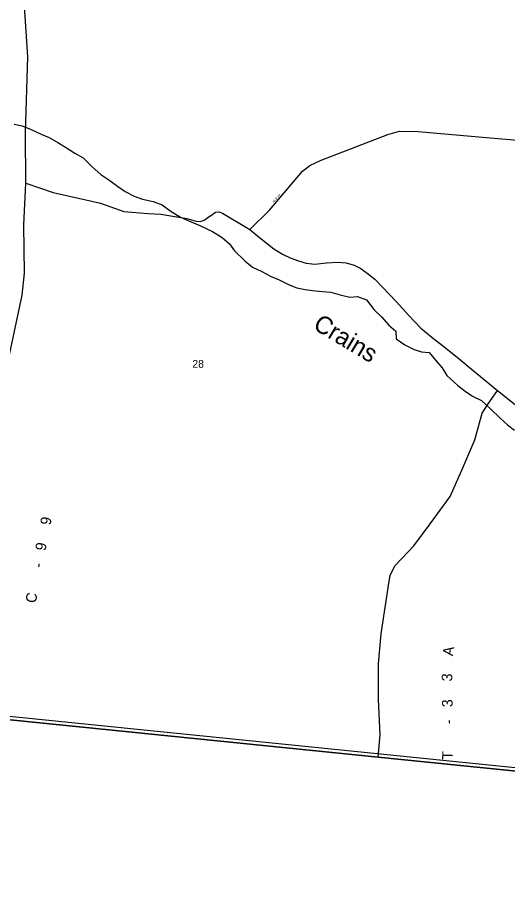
# Model space of a CAD drawing. Extents: x 1312308 to 1684953, y 460642 to 865172.
# Drawn here: x 1465995 to 1469455, y 582566 to 588741 of the extents above; entities that cross this region are included whole.
import ezdxf

# ---------------------------------------------------------------- set-up
doc = ezdxf.new("R2010")
doc.units = 0
for name, color, linetype in [('GM_X_Adjacent_County', 7, 'Continuous'), ('GM_X_City_Street', 7, 'Continuous'), ('GM_X_City_Street_Text', 7, 'Continuous'), ('GM_X_County', 7, 'Continuous'), ('GM_X_County_Road', 7, 'Continuous'), ('GM_X_County_Road_Text', 7, 'Continuous'), ('GM_X_Minor_River', 7, 'Continuous'), ('GM_X_Minor_River_Text', 7, 'Continuous'), ('GM_X_Section', 7, 'Continuous'), ('GM_X_Section_Text', 7, 'Continuous'), ('GM_X_Township', 7, 'Continuous'), ('GM_X_Township_Road', 7, 'Continuous'), ('GM_X_Township_Road_Text', 7, 'Continuous')]:
    doc.layers.add(name, color=color, linetype=linetype)

msp = doc.modelspace()

# ---------------------------------------------------------------- linework, layer by layer
at = {"layer": 'GM_X_Adjacent_County'}
msp.add_lwpolyline([(1454533.6, 584099), (1458987.6, 584007.1), (1459744.3, 583991.5), (1460424.8, 583977.5), (1460470.1, 583976.6), (1462260.8, 583939.8), (1465087.2, 583866.8), (1465316, 583843.5), (1468542.2, 583516), (1469819.1, 583386.4), (1475333.3, 582802.4), (1475714, 582737.4), (1475758, 582732.8), (1477162.3, 582586.7), (1480943.4, 582193.2)], dxfattribs=at)
at = {"layer": 'GM_X_City_Street'}
msp.add_lwpolyline([(1467635.5, 587242.9), (1467773.7, 587381), (1468006.5, 587654.3), (1468059.4, 587695.5), (1468138.3, 587732.2), (1468610.6, 587914.5), (1468693.1, 587939.1), (1468823.5, 587935.3), (1469331.8, 587891.8), (1469799.7, 587849.9), (1469917.6, 587854.1), (1469991.3, 587890), (1470227.4, 588129.9), (1470276.6, 588194.2), (1470306.8, 588326.4), (1470351, 588864.7), (1470368.6, 588898.5), (1470416.4, 588934), (1470493.9, 588961.4), (1470683.8, 589009.6), (1470776.4, 589028.4), (1470800.7, 589034.5)], dxfattribs=at)
at = {"layer": 'GM_X_County'}
msp.add_lwpolyline([(1480943.4, 582193.2), (1477162.3, 582586.7), (1475758, 582732.8), (1475714, 582737.4), (1475333.3, 582802.4), (1469819.1, 583386.4), (1468542.2, 583516), (1465316, 583843.5), (1465087.2, 583866.8), (1462260.8, 583939.8), (1460470.1, 583976.6), (1460424.8, 583977.5), (1459744.3, 583991.5), (1458987.6, 584007.1), (1454533.6, 584099)], dxfattribs=at)
at = {"layer": 'GM_X_County_Road'}
msp.add_lwpolyline([(1465316, 583843.5), (1465362.7, 584004), (1465463, 584218.7), (1465509.2, 584332.2), (1465539.9, 584476), (1465642.3, 584827.1), (1465663.5, 584987.9), (1465734.2, 585362.7), (1465817.3, 585792.3), (1465907.5, 586214.7), (1466028.3, 586778.6), (1466045.9, 586934.3), (1466040.8, 587275.8), (1466053.4, 587569.7), (1466050.9, 587926.3), (1466068.5, 588463.7), (1466040.8, 588893.1)], dxfattribs=at)
at = {"layer": 'GM_X_Minor_River'}
msp.add_lwpolyline([(1465973, 587986.5), (1466028.7, 587974.6), (1466092, 587950.4), (1466163, 587915.9), (1466218.4, 587894), (1466279.3, 587857.8), (1466334.2, 587823.9), (1466399, 587783.6), (1466460, 587749.5), (1466521.9, 587685.2), (1466584.2, 587631), (1466639.1, 587595), (1466701.7, 587548.8), (1466756.6, 587512.9), (1466819.5, 587478.7), (1466879, 587458.6), (1466952.6, 587442.1), (1467015.9, 587417.9), (1467080.5, 587371.6), (1467145.2, 587329.3), (1467210.3, 587301), (1467281.5, 587270.5), (1467372.2, 587229.4), (1467440.9, 587187), (1467491.6, 587143.1), (1467527.9, 587091.8), (1467599.6, 587021.2), (1467654.3, 586977.2), (1467715.4, 586949.1), (1467786.3, 586910.6), (1467841.6, 586886.7), (1467912.6, 586852.2), (1467968, 586832.3), (1468025.7, 586818.3), (1468077.6, 586812.5), (1468149.5, 586806.1), (1468207.4, 586800.1), (1468273, 586781.9), (1468340.5, 586765.5), (1468396.8, 586769.7), (1468460.2, 586747.5), (1468513.9, 586675.5), (1468566.3, 586625.6), (1468616.4, 586567.7), (1468667, 586523.9), (1468669.2, 586469.7), (1468730, 586429.5), (1468796.9, 586395.2), (1468848.5, 586379.4), (1468902.4, 586373.6), (1468946.7, 586319.9), (1468993, 586266.3), (1469027.1, 586211), (1469105, 586142.2), (1469155.7, 586102.3), (1469208.6, 586066.5), (1469271.7, 586034.2), (1469333.8, 585976), (1469403.7, 585909.5), (1469454.3, 585863.7), (1469505.1, 585825.8)], dxfattribs=at)
at = {"layer": 'GM_X_Section'}
msp.add_lwpolyline([(1470297.9, 588860.3), (1469808.9, 583409.1), (1465240.5, 583874), (1465298, 584063.4), (1465364, 584266.1), (1465380.2, 584371.7), (1465376.4, 584483.8), (1465268, 584760), (1465165.7, 584944), (1465049.8, 585048.3), (1464843.1, 585208.4), (1464732.7, 585288.7), (1464649.1, 585506.3), (1464890.6, 588465.1), (1464930.6, 588564.3), (1465064, 588635.6), (1465265, 588783.5), (1465344.8, 588875.9), (1465466.8, 589075.5), (1465523.1, 589188.3), (1465540.1, 589236), (1465729.1, 589290.2)], close=True, dxfattribs=at)
at = {"layer": 'GM_X_Township'}
msp.add_lwpolyline([(1480943.4, 582193.2), (1477162.3, 582586.7), (1475758, 582732.8), (1475714, 582737.4), (1475333.3, 582802.4), (1469819.1, 583386.4), (1468542.2, 583516), (1465316, 583843.5), (1465087.2, 583866.8), (1462260.8, 583939.8), (1460470.1, 583976.6), (1460424.8, 583977.5), (1459744.3, 583991.5), (1458987.6, 584007.1), (1454533.6, 584099)], dxfattribs=at)
at = {"layer": 'GM_X_Township_Road'}
for points in [[(1466053.4, 587569.7), (1466246.8, 587505.6), (1466425.1, 587464.2), (1466582, 587430.3), (1466747.2, 587370), (1466917.3, 587356.2), (1467007.1, 587350.5), (1467191, 587321.7), (1467257.6, 587302.2), (1467284.3, 587299), (1467314.1, 587309.7), (1467356, 587339.3)], [(1467356, 587339.3), (1467356.8, 587339.9), (1467393.2, 587366.9), (1467416.4, 587367.5), (1467443.8, 587359.3), (1467635.5, 587242.9), (1467702.7, 587187.6), (1467805.7, 587106.6), (1467866.6, 587069.6), (1467920.6, 587043.8), (1467978.4, 587021.9), (1468033, 587004.9), (1468095.1, 586998.6), (1468176.1, 587008), (1468260.3, 587011.8), (1468316.8, 587008), (1468373.3, 586990.5), (1468420.4, 586967.2), (1468474.4, 586928.3), (1468517, 586891.9), (1468572.9, 586835.4), (1468669, 586733.7), (1468758.8, 586636.4), (1468842.3, 586547.2), (1468923.9, 586480), (1469016.8, 586406.6), (1469112.3, 586329.3), (1469198.3, 586258.4), (1469384.7, 586106.5), (1469764.1, 585804.1)], [(1468542.2, 583516), (1468555.5, 583673), (1468543.7, 583923.9), (1468543.7, 584174.2), (1468562.4, 584386.1), (1468613.6, 584727.2), (1468626.4, 584800.6), (1468661.3, 584870.4), (1468792.9, 585007.8), (1468909.3, 585165), (1469050.2, 585355.9), (1469133, 585542.6), (1469225.2, 585758.2), (1469276.8, 585946), (1469313.9, 586003.9), (1469384.7, 586106.5)]]:
    msp.add_lwpolyline(points, dxfattribs=at)

# ---------------------------------------------------------------- texts
at = {"layer": 'GM_X_City_Street_Text'}
msp.add_text('MEDLAR', height=12.5, rotation=49.81931, dxfattribs=at).set_placement((1467805.8, 587433.4))
at = {"layer": 'GM_X_County_Road_Text'}
for s, rotation, p in [('9', 79.0044, (1466227.5, 585150.3)), ('9', 79.232, (1466193, 584969.1)), ('-', 80.3129, (1466172.6, 584849.1)), ('C', 78.85731, (1466123.4, 584599.2))]:
    msp.add_text(s, height=75, rotation=rotation, dxfattribs=at).set_placement(p)
at = {"layer": 'GM_X_Minor_River_Text'}
msp.add_text('Crains', height=124.99, rotation=329.11846, dxfattribs=at).set_placement((1468074.5, 586545.3))
at = {"layer": 'GM_X_Section_Text'}
msp.add_text('28', height=55.25, rotation=0.00001, dxfattribs=at).set_placement((1467229.5, 586266.4))
at = {"layer": 'GM_X_Township_Road_Text'}
for s, rotation, p in [('A', 82.53678, (1469070.1, 584226.8)), ('3', 87.94399, (1469064.1, 584049.6)), ('3', 91.15014, (1469067.8, 583869.3)), ('-', 93.14089, (1469074.5, 583749)), ('T', 88.19114, (1469067.7, 583496.4))]:
    msp.add_text(s, height=75, rotation=rotation, dxfattribs=at).set_placement(p)

doc.saveas('drawing.dxf')
